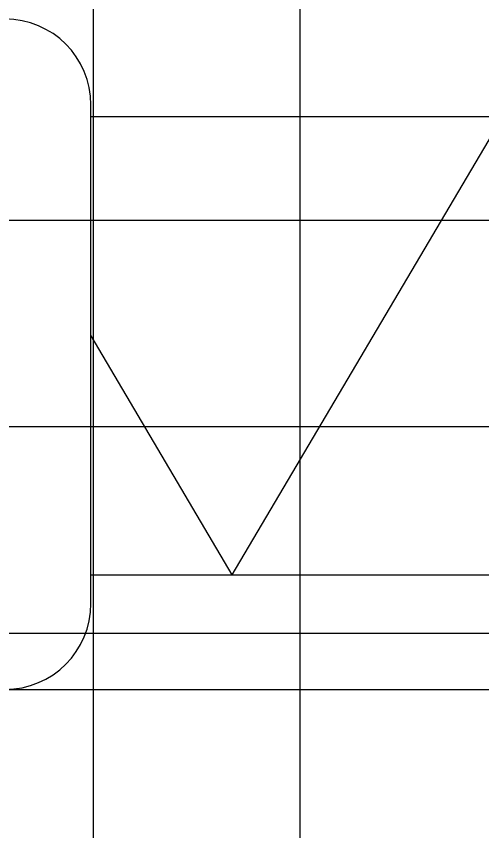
# Model space of a CAD drawing. Extents: x 1797809 to 2198143, y 249608 to 1237864.
# Drawn here: x 2194936.11 to 2194940.62, y 1237205.19 to 1237213.08 of the extents above; entities that cross this region are included whole.
import ezdxf

# ---------------------------------------------------------------- set-up
doc = ezdxf.new("R2010")
doc.units = 0
doc.layers.add('GSDIMS', color=7, linetype='Continuous')
doc.layers.add('GSSHT', color=7, linetype='Continuous')

msp = doc.modelspace()

# ---------------------------------------------------------------- linework, layer by layer
at = {"layer": 'GSDIMS'}
for p, q in [((2194936.8353, 1237207.3935), (2194936.8353, 1237212.222)), ((2194936.8353, 1237212.1113), (2194986.8603, 1237212.1113)), ((2194940.8189, 1237212.1113), (2194938.1998, 1237207.6715)), ((2194936.8353, 1237209.9845), (2194938.1998, 1237207.6715)), ((2194936.8353, 1237207.6715), (2194986.8603, 1237207.6715)), ((2194936.0028, 1237206.561), (2194986.8603, 1237206.561))]:
    msp.add_line(p, q, dxfattribs=at)
for centre, start, end in [((2194936.0028, 1237212.222), 0, 90), ((2194936.0028, 1237207.3935), 270, 0)]:
    msp.add_arc(centre, 0.8325, start, end, dxfattribs=at)
at = {"layer": 'GSSHT'}
for p, q in [((2194936.8603, 1237163.1062), (2194936.8603, 1237223.1062)), ((2194938.8603, 1237163.1062), (2194938.8603, 1237223.1062)), ((2194892.8603, 1237211.1062), (2195022.8603, 1237211.1062)), ((2194892.8603, 1237209.1062), (2195022.8603, 1237209.1062)), ((2194892.8603, 1237207.1062), (2195022.8603, 1237207.1062))]:
    msp.add_line(p, q, dxfattribs=at)

doc.saveas('drawing.dxf')
